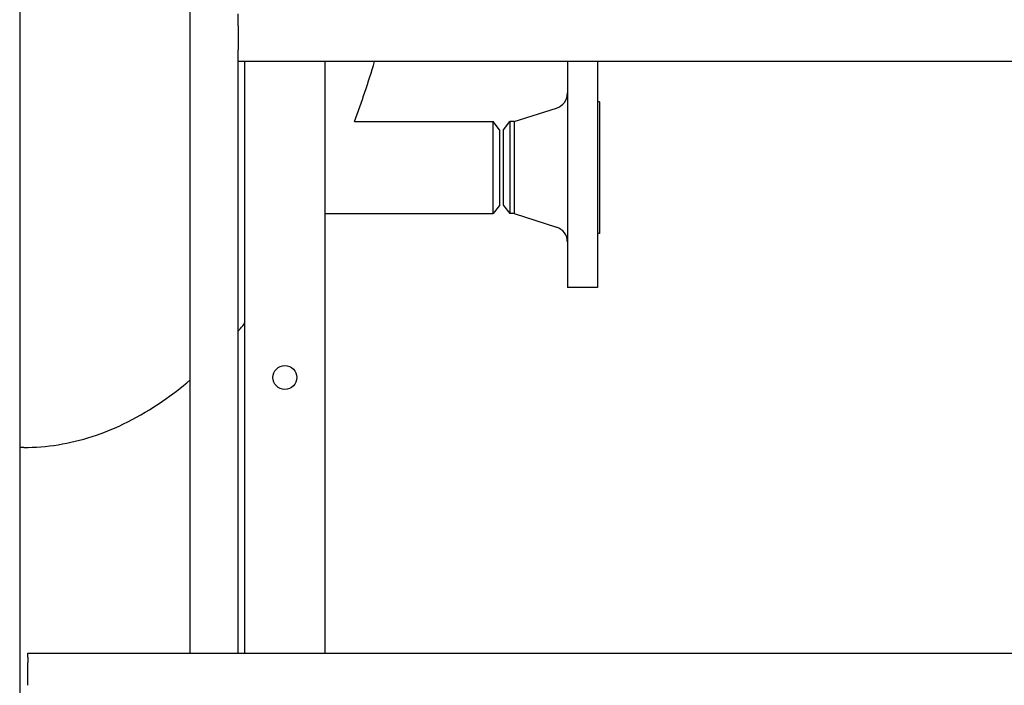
# Model space of a CAD drawing. Header units: inches. Extents: x 36 to 1719, y -84 to 1122.
# Tile 383 of 571: x 1036 to 1067, y 353 to 374. Entities that reach past the tile are written whole.
import ezdxf

# ---------------------------------------------------------------- set-up
doc = ezdxf.new("R2010")
doc.units = ezdxf.units.IN
doc.header["$LTSCALE"] = 48
doc.header["$MEASUREMENT"] = 0
doc.layers.add('Visible (ANSI)', color=7, linetype='Continuous', lineweight=30)

msp = doc.modelspace()

# ---------------------------------------------------------------- linework, layer by layer
at = {"layer": 'Visible (ANSI)'}
for p, q in [((1035.91768, 415.42127), (1035.91768, 252.55527)), ((1041.24768, 354.04627), (1041.24768, 389.79627)), ((1042.74768, 373.67127), (1042.74768, 374.04627)), ((1042.74768, 373.67127), (1042.74768, 372.92127)), ((1042.74768, 372.54627), (1042.74768, 372.92127)), ((1042.74768, 354.04627), (1042.74768, 372.54627)), ((1079.24768, 372.54627), (1042.74768, 372.54627)), ((1042.95768, 354.04627), (1042.95768, 372.54627)), ((1045.45768, 372.54627), (1045.45768, 354.04627)), ((1053.04268, 372.54627), (1053.04268, 365.48377)), ((1053.98268, 372.54627), (1053.98268, 365.48377)), ((1054.04268, 371.29377), (1053.98268, 371.29377)), ((1054.04268, 371.29377), (1054.04268, 367.17377)), ((1051.36935, 370.67377), (1052.69366, 371.09322)), ((1046.38254, 370.67127), (1050.72125, 370.67127)), ((1050.91768, 370.41527), (1050.72125, 370.67127)), ((1050.72125, 367.79627), (1050.72125, 370.67127)), ((1051.04268, 370.41777), (1051.23912, 370.67377)), ((1051.36935, 370.67377), (1051.23912, 370.67377)), ((1051.23912, 370.67377), (1051.23912, 367.79377)), ((1051.36935, 370.67377), (1051.36935, 367.79377)), ((1050.91768, 370.41527), (1050.91768, 368.05227)), ((1051.04268, 368.04977), (1051.04268, 370.41777)), ((1050.91768, 368.05227), (1050.72125, 367.79627)), ((1051.04268, 368.04977), (1051.23912, 367.79377)), ((1045.45768, 367.79627), (1050.72125, 367.79627)), ((1051.36935, 367.79377), (1051.23912, 367.79377)), ((1051.36935, 367.79377), (1052.69366, 367.37432)), ((1054.04268, 367.17377), (1053.98268, 367.17377)), ((1053.98268, 365.48377), (1053.04268, 365.48377)), ((1036.04268, 360.48377), (1035.91768, 360.48377)), ((1036.16768, 354.04627), (1081.16768, 354.04627)), ((1036.16768, 353.92526), (1036.16768, 354.04627)), ((1036.16768, 353.92526), (1036.16768, 353.75611)), ((1036.16768, 353.54017), (1036.16768, 353.75611)), ((1036.16768, 353.20187), (1036.16768, 353.54017)), ((1036.16768, 353.04627), (1036.16768, 353.20187))]:
    msp.add_line(p, q, dxfattribs=at)
msp.add_circle((1044.20768, 362.67127), 0.375, dxfattribs=at)
msp.add_circle((1044.20768, 362.67127), 0.375, dxfattribs=at)
for centre, start, end in [((1052.54268, 371.56989), 287.574716, 0), ((1052.54268, 366.89766), 0, 72.425284)]:
    msp.add_arc(centre, 0.5, start, end, dxfattribs=at)
msp.add_open_spline([(1046.38254, 370.67127), (1046.60742, 371.27739), (1046.81798, 371.90322), (1047.01349, 372.54627)], degree=3, dxfattribs=at)
for points, knots in [([(1042.74768, 364.11992), (1042.7715, 364.14823), (1042.79525, 364.17668), (1042.86541, 364.26133), (1042.91165, 364.31795), (1042.95768, 364.37511)], [0.5362579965, 0.5362579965, 0.5362579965, 0.5362579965, 0.5428380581, 0.5428380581, 0.5557346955, 0.5557346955, 0.5557346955, 0.5557346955]), ([(1036.04268, 360.48377), (1036.76162, 360.48377), (1037.48018, 360.59947), (1038.93769, 361.06919), (1039.67373, 361.44032), (1040.67376, 362.12964), (1040.96366, 362.35331), (1041.24768, 362.59618)], [0, 0, 0, 0, 0.159764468, 0.159764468, 0.33190344, 0.33190344, 0.404034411, 0.404034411, 0.404034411, 0.404034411])]:
    msp.add_open_spline(points, degree=3, knots=knots, dxfattribs=at)

doc.saveas('drawing.dxf')
